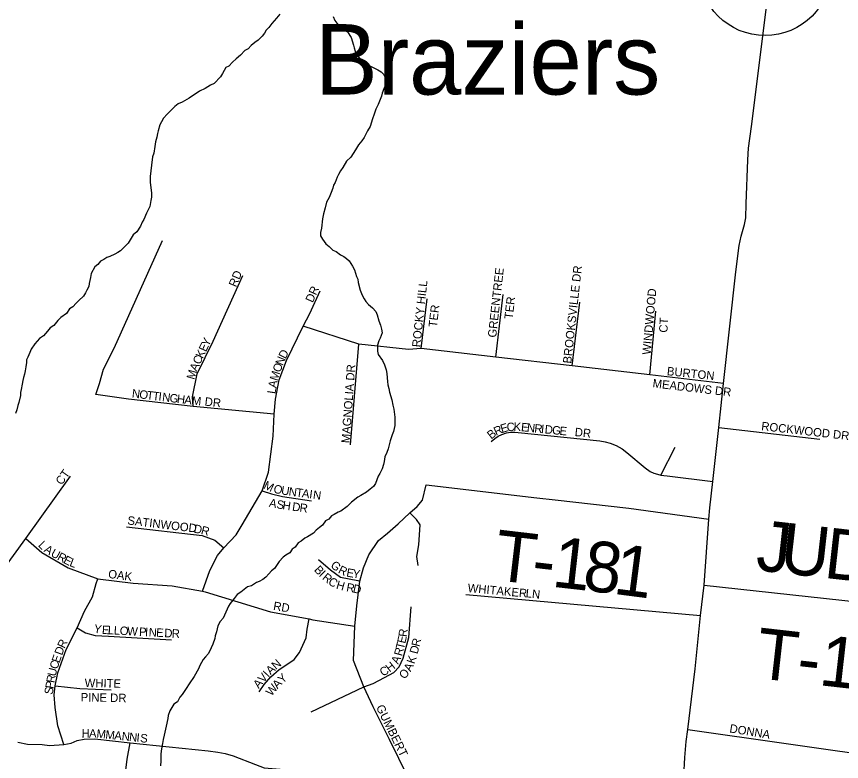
# Model space of a CAD drawing. Extents: x 1310247 to 1664935, y 235267 to 584339.
# Drawn here: x 1474373 to 1479257, y 386758 to 391172 of the extents above; entities that cross this region are included whole.
import ezdxf

# ---------------------------------------------------------------- set-up
doc = ezdxf.new("R2010")
doc.units = 0
for name, color, linetype in [('GM_X_County_Road', 7, 'Continuous'), ('GM_X_Minor_River', 7, 'Continuous'), ('GM_X_Township_Road', 7, 'Continuous'), ('GM_X_Township_Road_Text', 7, 'Continuous'), ('GM_X_Township_Subdivision', 7, 'Continuous'), ('GM_X_Township_Subdivision_Text', 7, 'Continuous'), ('GM_X_Unincorporated', 7, 'Continuous'), ('GM_X_Unincorporated_Text', 7, 'Continuous')]:
    doc.layers.add(name, color=color, linetype=linetype)

msp = doc.modelspace()

# ---------------------------------------------------------------- linework, layer by layer
at = {"layer": 'GM_X_County_Road'}
msp.add_lwpolyline([(1478324.2, 386670), (1478329.4, 386782), (1478338, 386876.7), (1478348.3, 386947.3), (1478391.4, 387307.2), (1478422.2, 387622.6), (1478444.4, 387802.8), (1478471.8, 388194.1), (1478478.7, 388261.8), (1478495.8, 388417.7), (1478530.6, 388736), (1478559.2, 388997.4), (1478631.8, 389659.9), (1478651.9, 389815.6), (1478663.4, 389871.3), (1478683.2, 389938.9), (1478690.3, 389978.8), (1478692.5, 390062.8), (1478703.4, 390322.9), (1478707.2, 390390.9), (1478724.6, 390520.6), (1478841.8, 391452.8)], dxfattribs=at)
at = {"layer": 'GM_X_Minor_River'}
for points in [[(1475931.3, 391186.3), (1475912.9, 391162.6), (1475884.2, 391131), (1475865.8, 391107.2), (1475851.5, 391091.4), (1475841.1, 391073.5), (1475826.8, 391055.7), (1475804.3, 391032), (1475784, 391018.4), (1475761.6, 391000.7), (1475745.2, 390980.9), (1475725, 390971.2), (1475698.4, 390943.6), (1475674, 390922), (1475651.6, 390902.3), (1475629.1, 390878.6), (1475612.9, 390868.9), (1475592.2, 390835.1), (1475579.9, 390815.3), (1475543.1, 390775.8), (1475520.8, 390766.1), (1475490.3, 390744.6), (1475456, 390729.1), (1475395.1, 390688.1), (1475352.5, 390664.7), (1475330.3, 390655.1), (1475309.9, 390639.4), (1475291.6, 390621.6), (1475265, 390594), (1475242.5, 390570.3), (1475230.1, 390548.5), (1475221.8, 390530.6), (1475211.2, 390494.6), (1475206.9, 390478.7), (1475202.5, 390456.7), (1475196, 390428.7), (1475191.6, 390402.7), (1475184.9, 390362.7), (1475178.5, 390340.7), (1475171.6, 390290.6), (1475167, 390256.6), (1475164.5, 390224.5), (1475163.9, 390190.5), (1475170.9, 390126.1), (1475172.5, 390102), (1475168.1, 390082), (1475161.5, 390046), (1475142.8, 390006.2), (1475126.1, 389968.4), (1475115.8, 389952.5), (1475107.4, 389930.6), (1475084.7, 389896.8), (1475062.4, 389879.2), (1475033.4, 389829.5), (1475006.9, 389801.9), (1474988.5, 389784.2), (1474972.3, 389774.4), (1474954, 389764.7), (1474925.7, 389749.1), (1474907.5, 389743.4), (1474889.2, 389731.7), (1474869, 389722), (1474854.6, 389702.2), (1474836.3, 389688.5), (1474815.6, 389648.7), (1474811.2, 389624.7), (1474802.6, 389590.7), (1474800.3, 389572.7), (1474789.9, 389550.8), (1474781.6, 389534.9), (1474769.2, 389515.1), (1474740.7, 389489.5), (1474726.3, 389473.7), (1474705.9, 389452), (1474685.6, 389440.3), (1474669.1, 389412.5), (1474634.6, 389389), (1474618.2, 389371.2), (1474593.7, 389341.5), (1474571.4, 389327.9), (1474557, 389308.1), (1474532.4, 389280.4), (1474508.1, 389264.8), (1474481.4, 389233.1), (1474458.8, 389201.4), (1474450.5, 389181.5), (1474440, 389153.6), (1474431.7, 389137.7), (1474431.4, 389121.6)], [(1476248.3, 391172.8), (1476257.9, 391148.5), (1476269.7, 391132.2), (1476289.3, 391107.8), (1476315.1, 391089.3), (1476333, 391081), (1476354.6, 391048.5), (1476367.9, 391002.1), (1476371.6, 390986), (1476377.3, 390965.8), (1476385, 390945.6), (1476400.8, 390929.3), (1476428.4, 390898.7), (1476456.2, 390882.2), (1476472.1, 390875.9), (1476511.9, 390855.1), (1476531.8, 390844.7), (1476547.6, 390828.4), (1476561.1, 390796), (1476560.8, 390776), (1476548.2, 390744.1), (1476537.7, 390718.2), (1476533.4, 390700.2), (1476514.5, 390650.4), (1476500, 390622.5), (1476489.5, 390592.6), (1476481, 390564.7), (1476466.2, 390520.8), (1476451.7, 390495), (1476431, 390455.2), (1476416.6, 390435.4), (1476398.1, 390411.6), (1476379.6, 390381.8), (1476352.7, 390338.2), (1476326.2, 390314.5), (1476305.5, 390276.8), (1476291.1, 390257), (1476278.7, 390235.1), (1476270.4, 390219.2), (1476259.9, 390189.3), (1476249.6, 390173.4), (1476245.3, 390155.4), (1476234.8, 390129.5), (1476224.3, 390099.6), (1476207.7, 390071.8), (1476199.2, 390037.8)], [(1476199.2, 390037.8), (1476190.5, 390001.9), (1476184, 389973.9), (1476179.1, 389917.8), (1476172.6, 389891.8), (1476172.3, 389871.7), (1476184, 389853.5), (1476203.6, 389825), (1476223.4, 389808.6), (1476245.2, 389788.2), (1476265.1, 389779.8), (1476290.8, 389759.3), (1476310.8, 389750.9), (1476326.6, 389738.6), (1476342.4, 389724.3), (1476362, 389691.8), (1476373.7, 389671.5), (1476385, 389631.2), (1476392.8, 389615), (1476396.5, 389596.9), (1476407.8, 389550.5), (1476419.3, 389520.2), (1476431, 389500), (1476440.8, 389483.7), (1476456.5, 389465.4), (1476480.3, 389444.9), (1476500, 389424.5), (1476507.7, 389404.3), (1476517.1, 389368), (1476526.8, 389343.7), (1476534.4, 389319.5), (1476538, 389297.4), (1476525.5, 389265.5), (1476517.2, 389249.6), (1476510.7, 389225.6), (1476510.1, 389189.5), (1476513.8, 389169.3), (1476539.3, 389132.8), (1476550.9, 389108.5), (1476560.5, 389078.2), (1476566.1, 389056), (1476567.7, 389031.9), (1476569.4, 389009.8), (1476571, 388989.7), (1476576.7, 388967.5), (1476580.3, 388945.4), (1476595.6, 388901), (1476601.1, 388868.8), (1476606.7, 388844.6), (1476612, 388798.3), (1476613.5, 388768.2), (1476613.1, 388748.1), (1476604.5, 388712.2), (1476596.2, 388694.2), (1476585.5, 388658.3), (1476572.7, 388610.4), (1476564.3, 388588.4), (1476553.8, 388562.5), (1476549.3, 388534.5), (1476545, 388518.5), (1476538.6, 388492.5), (1476524.1, 388464.7), (1476513.8, 388448.8), (1476499, 388404.9), (1476486.6, 388387.1), (1476466.3, 388371.4), (1476443.9, 388353.7), (1476411.5, 388334.2), (1476393.3, 388324.5), (1476356.6, 388295), (1476330.1, 388269.4), (1476293.5, 388241.9), (1476277.3, 388234.2), (1476253, 388220.5), (1476236.8, 388212.8), (1476222.4, 388193), (1476202.2, 388183.3), (1476183.7, 388157.5), (1476167.4, 388143.8), (1476147.1, 388128.1), (1476130.7, 388110.3), (1476096.2, 388088.8), (1476080, 388081.1), (1476057.7, 388063.4), (1476039.4, 388053.7), (1476022.9, 388027.9), (1476004.7, 388016.2), (1475990.3, 387994.3), (1475967.9, 387980.7), (1475951.7, 387968.9), (1475927.2, 387943.2), (1475900.4, 387901.6), (1475882.1, 387887.8), (1475865.7, 387870.1), (1475849.3, 387850.3), (1475831, 387836.5), (1475808.8, 387824.9), (1475792.6, 387819.1), (1475764.2, 387799.6), (1475740, 387792), (1475701.3, 387760.5)], [(1474431.4, 389121.6), (1474426.9, 389095.6), (1474424.5, 389071.6), (1474420.2, 389053.6), (1474413.9, 389033.6), (1474409.5, 389015.6), (1474405.2, 388993.6), (1474400.6, 388961.6), (1474396.3, 388943.6), (1474396, 388925.5), (1474387.3, 388885.6), (1474381, 388867.6), (1474374.5, 388841.6), (1474366.1, 388819.7)], [(1475701.3, 387760.5), (1475679, 387746.9), (1475660.5, 387723.1), (1475637.9, 387693.4), (1475627.6, 387677.5), (1475619.3, 387659.6), (1475596.4, 387607.8), (1475578, 387588), (1475565.5, 387562.2), (1475556.9, 387526.2), (1475548.4, 387502.2), (1475546.1, 387486.2), (1475535.5, 387452.3), (1475525.1, 387430.4), (1475508.5, 387398.6), (1475492.2, 387378.8), (1475477.8, 387363), (1475457.2, 387327.2), (1475450.8, 387307.2), (1475423.9, 387261.5), (1475395.1, 387217.9), (1475376.6, 387190.1), (1475366.2, 387172.2), (1475353.9, 387154.3), (1475339.6, 387138.5), (1475325, 387110.7), (1475304.7, 387097), (1475280, 387057.3), (1475271.5, 387031.3), (1475269.2, 387013.3), (1475258.4, 386967.3), (1475247.5, 386913.3), (1475241, 386887.3), (1475236.6, 386865.3), (1475229.9, 386821.2), (1475227.5, 386799.2), (1475226.8, 386761.1), (1475224.4, 386733)]]:
    msp.add_lwpolyline(points, dxfattribs=at)
at = {"layer": 'GM_X_Township_Road'}
for points in [[(1476798.6, 388397.8), (1477453.7, 388320.8)], [(1477453.7, 388320.8), (1477561.4, 388308.1), (1477997.2, 388259.1), (1478471.8, 388194.1)], [(1478444.4, 387802.8), (1479367.8, 387702.4)]]:
    msp.add_lwpolyline(points, dxfattribs=at)
at = {"layer": 'GM_X_Township_Subdivision'}
for points in [[(1475897.6, 388815.6), (1475418.5, 388860.9), (1475035.6, 388904.2), (1474843.2, 388932.6), (1474863.9, 388996.7), (1474888.5, 389081.6), (1474950.7, 389206.1), (1475237.4, 389845.5)], [(1475418.5, 388860.9), (1475414.7, 388919.3), (1475443, 389055.1), (1475537.4, 389247.5), (1475712.8, 389638)], [(1475473.9, 387766.3), (1475516.7, 387889.9), (1475563.1, 387977.7), (1475600.7, 388024.1), (1475673.5, 388101.7), (1475709.6, 388160.9), (1475826.6, 388361.7), (1475864.1, 388471.4), (1475892, 388685.4), (1475897.6, 388815.6), (1475905.2, 388904.2), (1475927.8, 389019.3), (1475971.2, 389134.4), (1476069.3, 389338.1), (1476108.9, 389411.7), (1476171.2, 389547.5)], [(1477210.7, 389154.1), (1477254.4, 389525.3)], [(1476767.7, 389205.6), (1476804.2, 389499.4)], [(1477662.1, 389101.6), (1477707.8, 389479.2)], [(1478121.8, 389048.2), (1478157.2, 389427)], [(1478559.2, 388997.4), (1478121.8, 389048.2), (1477662.1, 389101.6), (1477210.7, 389154.1), (1476767.7, 389205.6), (1476693.7, 389198.5), (1476399.4, 389230.6), (1476069.3, 389338.1)], [(1476350.1, 388634.5), (1476399.4, 389230.6)], [(1477182.5, 388653.1), (1477204.8, 388670.7), (1477224.3, 388684.5), (1477247.1, 388695.6), (1477274.6, 388704.6), (1477298.4, 388708.3), (1477322.2, 388709.9), (1477342.4, 388708.1), (1477825.7, 388657.3), (1477857.1, 388652.6), (1477887, 388644.7), (1477923, 388630.9), (1477959.4, 388610.3), (1477987.2, 388588.8), (1478094.4, 388498.8), (1478125.3, 388476.6), (1478146.4, 388466.6), (1478167, 388459.4), (1478187.9, 388454.4), (1478205.5, 388452.8), (1478225.1, 388451), (1478495.8, 388417.7)], [(1478530.6, 388736), (1479129.9, 388667.3)], [(1478187.9, 388454.4), (1478272.3, 388620.1)], [(1473988.8, 387053.8), (1474071.1, 387462.7), (1474109.5, 387575), (1474152.5, 387663.9), (1474298.2, 387899.6), (1474427, 388079.8), (1474691.3, 388449.2)], [(1476691.8, 386663.1), (1476581.9, 386888.7), (1476483.7, 387082.1), (1476428.8, 387200.5), (1476368.2, 387356.5), (1476375.4, 387560.1), (1476388.4, 387680), (1476405.7, 387825.9), (1476427.4, 387905.3), (1476459.2, 387981.8), (1476516.1, 388066.5), (1476568.9, 388110.4), (1476632.5, 388165.3), (1476701.8, 388231.7), (1476745.1, 388267.8), (1476775.5, 388306.8), (1476798.6, 388397.8)], [(1475826.6, 388361.7), (1475881.5, 388342.9), (1475947.9, 388328.5), (1476118.3, 388302.5)], [(1476750.9, 387918.3), (1476743.7, 387973.2), (1476755.2, 388041.1), (1476758.1, 388101.7), (1476763.2, 388161), (1476741.5, 388191.4), (1476701.8, 388231.7)], [(1475023.9, 388148.3), (1475471.6, 388096.8), (1475546.8, 388069.3), (1475600.7, 388024.1)], [(1474427, 388079.8), (1474522.1, 387996.7), (1474678.6, 387905.8), (1474853.3, 387841), (1475062.7, 387814.7), (1475294.7, 387799.2), (1475473.9, 387766.3), (1475490.4, 387763.3), (1475875.9, 387645.4), (1476106.1, 387602.2), (1476127.4, 387598.2), (1476375.4, 387560.1)], [(1476160.7, 387954.4), (1476231, 387893.4), (1476291.3, 387849.3), (1476392.6, 387830.5), (1476405.7, 387825.9)], [(1474652, 386858.9), (1474618.2, 386969.8), (1474600.7, 387078.4), (1474596, 387151.9), (1474601.8, 387206.8), (1474617, 387283.8), (1474666.7, 387421.5), (1474732.6, 387550), (1474774.9, 387649.2), (1474822.5, 387734.3), (1474843.5, 387811.6), (1474853.3, 387841)], [(1477032.5, 387747.9), (1478422.2, 387622.6)], [(1476116.9, 387051.8), (1476428.8, 387200.5), (1476483.7, 387220.7), (1476551.6, 387255.4), (1476606.5, 387285.7), (1476637.6, 387318.1), (1476662.1, 387370), (1476694.6, 387492.2), (1476709, 387674.2)], [(1475809.3, 387170.2), (1475838.2, 387213.5), (1475878.6, 387259.7), (1475927.7, 387303), (1475972.5, 387333.4), (1476015.8, 387362.3), (1476047.6, 387402.7), (1476088, 387490.8), (1476093.8, 387541.4), (1476106.1, 387602.2)], [(1474732.6, 387550), (1474781.9, 387521.1), (1474837.4, 387504.8), (1474916.8, 387500.7), (1475289.3, 387478.9)], [(1474601.8, 387206.8), (1474746.6, 387190.4), (1474932.2, 387182.3)], [(1478348.3, 386947.3), (1479553.9, 386774.8)], [(1474380.1, 386872.9), (1474437.2, 386861.2), (1474523.6, 386857.8), (1474568, 386853.1), (1474652, 386858.9), (1474696.4, 386867.1), (1474731.4, 386882.3), (1474772.3, 386890.4), (1474836.5, 386891.6), (1475045.4, 386869.4), (1475508.2, 386820.5), (1475565.1, 386813.4), (1475607.8, 386806.1), (1475656, 386791.8), (1475787.2, 386740), (1475839.9, 386721.2), (1476076.1, 386700.2), (1476272.3, 386684.3), (1476301.2, 386674.3), (1476334.4, 386652)], [(1474887.7, 385766.3), (1474906.6, 385979.1), (1474984.4, 386416.1), (1475026.8, 386772.5), (1475045.4, 386869.4)]]:
    msp.add_lwpolyline(points, dxfattribs=at)
at = {"layer": 'GM_X_Unincorporated'}
msp.add_circle((1478805.1, 391451.9), 392.8, dxfattribs=at)

# ---------------------------------------------------------------- texts
at = {"layer": 'GM_X_Township_Road_Text'}
for s, rotation, p in [('J', 353.5663, (1478744.3, 387892.4)), ('U', 353.5645, (1478884.2, 387876.6)), ('T', 353.3184, (1477191.6, 387834.4)), ('D', 353.5785, (1479146.6, 387847)), ('1', 353.5317, (1477536.5, 387794.2)), ('8', 353.3001, (1477718.4, 387773.6)), ('1', 352.6252, (1477899.5, 387752.3)), ('-', 353.4075, (1477414.5, 387808.3)), ('T-181', 353.5488, (1478741.1, 387253.5))]:
    msp.add_text(s, height=300, rotation=rotation, dxfattribs=at).set_placement(p)
at = {"layer": 'GM_X_Township_Subdivision_Text'}
for s, rotation, p in [('RD', 67.6179, (1475673.1, 389565)), ('GREENTREE', 83.6607, (1477212.5, 389267.7)), ('BROOKSVILLE DR', 83.7129, (1477656.9, 389113.7)), ('DR', 66.0364, (1476126.4, 389472.9)), ('ROCKY HILL', 83.8852, (1476763.7, 389210.4)), ('WINDWOOD', 85.0606, (1478127.7, 389166.3)), ('TER', 83.4136, (1477310.2, 389376.8)), ('TER', 83.4136, (1476861.4, 389328.4)), ('CT', 86.8222, (1478226.7, 389297.6)), ('E', 64.3757, (1475494.1, 389181.2)), ('Y', 64.4074, (1475509.3, 389213)), ('K', 64.4074, (1475475.1, 389141.6)), ('D', 62.78, (1475965.3, 389139.9)), ('C', 64.38, (1475457.9, 389105.9)), ('N', 67.602, (1475949, 389100.2)), ('M', 74.0946, (1475426, 389017.1)), ('A', 65.547, (1475439.8, 389066)), ('O', 68.8966, (1475933.3, 389059.4)), ('MAGNOLIA DR', 85.9144, (1476345.6, 388642.5)), ('BURTON', 353.9908, (1478221.6, 389047.2)), ('M', 72.5384, (1475917.7, 389009.8)), ('A', 80.7353, (1475911.1, 388968.3)), ('MEADOWS DR', 353.3244, (1478136.9, 388975)), ('N', 353.1433, (1475053.8, 388915.2)), ('O', 353.1408, (1475097.4, 388909.9)), ('T', 353.1258, (1475141.1, 388904.7)), ('T', 353.1519, (1475176.1, 388900.5)), ('I', 353.119, (1475211, 388896.3)), ('N', 353.1408, (1475232.9, 388893.6)), ('G', 353.1408, (1475276.6, 388888.4)), ('L', 81.2518, (1475905.7, 388933.6)), ('H', 353.1408, (1475320.2, 388883.1)), ('A', 353.2427, (1475364, 388877.8)), ('M', 354.6729, (1475409, 388872.5)), ('DR', 353.9832, (1475484.8, 388866.8)), ('R', 24.1967, (1477211.6, 388687.8)), ('E', 16.94, (1477246.1, 388703.5)), ('C', 5.6429, (1477277.2, 388713.2)), ('K', 357.6823, (1477314.8, 388717.1)), ('E', 354.8575, (1477358.1, 388715.3)), ('N', 354.4612, (1477393.1, 388712.2)), ('R', 354.4296, (1477436.9, 388707.9)), ('I', 354.4671, (1477476.3, 388704.1)), ('D', 354.4612, (1477498.2, 388702)), ('G', 354.4395, (1477542, 388697.7)), ('E', 354.4444, (1477585.8, 388693.5)), ('ROCKWOOD DR', 353.4796, (1478780.5, 388721.6)), ('B', 38.1668, (1477183.2, 388665)), ('DR', 353.9832, (1477676, 388686.4)), ('CT', 54.4564, (1474640.2, 388392.1)), ('M', 334.9259, (1475831.5, 388377.3)), ('O', 347.7414, (1475890.9, 388351)), ('U', 351.1715, (1475937.1, 388341.1)), ('N', 352.2133, (1475981.6, 388334.2)), ('T', 352.3223, (1476025.3, 388328.3)), ('A', 352.3276, (1476060.2, 388323.6)), ('I', 352.3298, (1476103.8, 388317.7)), ('N', 352.3376, (1476125.6, 388314.7)), ('A', 348.9816, (1475864.9, 388267.5)), ('S', 350.5736, (1475909.5, 388258.8)), ('H', 351.5121, (1475945.2, 388252.9)), ('D', 352.2704, (1476002.5, 388244.5)), ('R', 352.3116, (1476046.1, 388238.6)), ('SATINWOOD', 353.2096, (1475027.3, 388162.8)), ('D', 349.6932, (1475419.2, 388114.3)), ('R', 344.9685, (1475461.4, 388106.7)), ('L', 314.575, (1474497.1, 388035.9)), ('A', 327.056, (1474531, 388003.3)), ('U', 331.2094, (1474571.3, 387977.3)), ('R', 331.0775, (1474609.8, 387956.2)), ('E', 332.2514, (1474645.5, 387936.5)), ('L', 339.0894, (1474682.6, 387917.4)), ('B', 312.6298, (1476131.2, 387890.7)), ('G', 317.4426, (1476227.8, 387915.3)), ('R', 333.7277, (1476273, 387876.8)), ('OAK', 352.4092, (1474913.1, 387846)), ('I', 315.2524, (1476159.7, 387859.7)), ('R', 320.6503, (1476179.2, 387840.8)), ('E', 349.9391, (1476323.1, 387854.4)), ('Y', 352.1685, (1476359.9, 387848)), ('C', 325.3183, (1476213.4, 387813)), ('H', 343.7527, (1476261.7, 387783)), ('R', 349.819, (1476322.7, 387767)), ('WHITAKER', 354.5961, (1477042.3, 387762.4)), ('D', 347.7984, (1476361.2, 387760.1)), ('LN', 353.6638, (1477385.7, 387731.6)), ('RD', 350.5436, (1475890.2, 387656.7)), ('Y', 349.7147, (1474827.2, 387522.7)), ('E', 356.9739, (1474877.3, 387514)), ('L', 357.0375, (1474912.6, 387512.1)), ('L', 357.0375, (1474947.7, 387510.3)), ('O', 357.0481, (1474982.9, 387508.5)), ('W', 357.0346, (1475026.8, 387506.3)), ('P', 357.0475, (1475097.1, 387502.6)), ('I', 357.0263, (1475132.3, 387500.8)), ('N', 357.0541, (1475154.3, 387499.6)), ('E', 357.0475, (1475198.2, 387497.4)), ('D', 357.0541, (1475246.6, 387494.9)), ('R', 357.0357, (1475290.5, 387492.6)), ('R', 82.8288, (1476683, 387493.8)), ('R', 65.0535, (1474656.7, 387424)), ('T', 76.1128, (1476665.5, 387419.1)), ('E', 77.1022, (1476674.2, 387454.2)), ('R', 76.3904, (1476758.2, 387435)), ('D', 69.9683, (1474642, 387383.7)), ('R', 74.4515, (1476654.5, 387379.4)), ('D', 75.8471, (1476747.3, 387391.9)), ('E', 70.9085, (1474626.3, 387338.2)), ('A', 64.4371, (1476632.1, 387330.8)), ('K', 70.5887, (1476728, 387332.4)), ('C', 71.2886, (1474613.6, 387300.7)), ('A', 43.1913, (1475877.1, 387269.4)), ('N', 40.8858, (1475908.8, 387299.1)), ('C', 29.4768, (1476540.6, 387260.2)), ('H', 38.0344, (1476581.9, 387284.2)), ('A', 64.0794, (1476706.4, 387287.1)), ('U', 76.6318, (1474603.8, 387259.1)), ('V', 49.7495, (1475835, 387220.6)), ('I', 47.8439, (1475863.1, 387253.8)), ('Y', 42.4339, (1475947.2, 387217)), ('O', 48.8202, (1476669.4, 387241.9)), ('P', 80.4209, (1474591.5, 387186.2)), ('R', 80.4574, (1474597.4, 387220.9)), ('WHITE', 358.7276, (1474775.6, 387199.2)), ('A', 49.7662, (1475806.5, 387187)), ('A', 47.2103, (1475918.1, 387185.5)), ('S', 80.4478, (1474585.7, 387151.5)), ('W', 50.6443, (1475882.4, 387141.9)), ('PINE DR', 358.9397, (1474752, 387114.2)), ('GUMBERT', 296.1883, (1476499.9, 387079.6)), ('DONNA', 350.728, (1478591.7, 386930.7)), ('H', 359.8688, (1474757.8, 386900)), ('A', 358.4701, (1474801.5, 386900)), ('M', 354.7479, (1474844.6, 386898.8)), ('M', 354.1988, (1474897.1, 386894)), ('A', 354.2253, (1474949.6, 386888.7)), ('N', 354.1981, (1474993.4, 386884.2)), ('N', 354.2253, (1475037.2, 386879.8)), ('I', 354.1763, (1475081, 386875.4)), ('S', 354.2122, (1475102.9, 386873.1))]:
    msp.add_text(s, height=50, rotation=rotation, dxfattribs=at).set_placement(p)
at = {"layer": 'GM_X_Unincorporated_Text'}
msp.add_text('Braziers', height=417, rotation=0, dxfattribs=at).set_placement((1476139.4, 390709.6))

doc.saveas('drawing.dxf')
